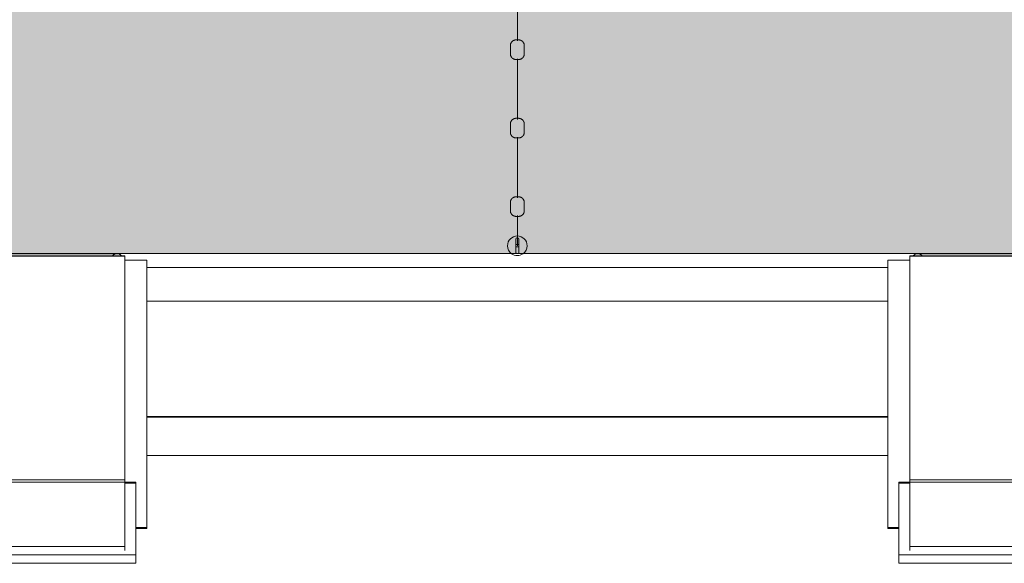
# Model space of a CAD drawing. Header units: millimetres. Extents: x 2016 to 102618, y -16590 to 68005.
# Tile 298 of 654: x 72732 to 75241, y 35510 to 36896. Entities that reach past the tile are written whole.
import ezdxf

# ---------------------------------------------------------------- set-up
doc = ezdxf.new("R2010")
doc.units = ezdxf.units.MM
for name, color, linetype, lineweight in [('A-DETL', 90, 'Continuous', 18), ('A-FLOR', 192, 'Continuous', 13), ('A-WALL', 113, 'Continuous', 13), ('Q-SPCQ', 91, 'Continuous', 13)]:
    doc.layers.add(name, color=color, linetype=linetype, lineweight=lineweight)
doc.layers.add('Water', color=131, linetype='Continuous')

# ---------------------------------------------------------------- blocks, each defined once
blk = doc.blocks.new('43_VCS_SE_goot_rooster_schuin - 28_VCS_RVS wand-gootrooster 25000mm-4108942-00 Begane grond')
at = {"layer": 'Q-SPCQ'}
for p, q in [((-4055.5, 148.8), (-5944.5, 148.8)), ((-5944.5, -145.8), (-4055.5, -145.8)), ((-4055.5, -147.1), (-5944.5, -147.1))]:
    blk.add_line(p, q, dxfattribs=at)
blk = doc.blocks.new('72_VCS_SE_startblok - startblok-V271-00 Begane grond')
at = {"layer": 'Q-SPCQ'}
for p, q in [((698.4, 305.5), (16.3, 305.5)), ((16.3, 305.5), (16.3, 250)), ((698.4, 305.5), (698.4, 277.5)), ((701.1, 305.5), (698.4, 305.5)), ((701.1, 277.5), (701.1, 305.5)), ((582.3, 277.5), (582.3, -277.5)), ((582.3, 277.5), (584.8, 277.5)), ((584.8, 277.5), (767.8, 277.5)), ((584.8, 277.5), (584.8, 250)), ((767.8, 277.5), (789.5, 277.5)), ((767.8, 277.5), (767.8, -277.5)), ((789.5, 277.5), (789.5, -277.5)), ((5.3, 250), (5.3, -250)), ((5.3, 250), (6.1, 250)), ((6.1, 250), (577, 250)), ((6.1, -250), (6.1, 250)), ((577, 250), (577, -250)), ((577, 250), (580, 250)), ((580, 250), (746.5, 250)), ((746.5, 250), (756.9, 250)), ((746.5, 250), (746.5, -250)), ((0.3, 173.3), (0.3, -173.3)), ((6.1, -250), (5.3, -250)), ((577, -250), (6.1, -250)), ((16.3, -250), (16.3, -305.5)), ((580, -250), (577, -250)), ((746.5, -250), (580, -250)), ((584.8, -250), (584.8, -277.5)), ((756.9, -250), (746.5, -250)), ((584.8, -277.5), (582.3, -277.5)), ((767.8, -277.5), (584.8, -277.5)), ((698.4, -277.5), (698.4, -305.5)), ((701.1, -305.5), (701.1, -277.5)), ((789.5, -277.5), (767.8, -277.5)), ((698.4, -305.5), (16.3, -305.5)), ((701.1, -305.5), (698.4, -305.5))]:
    blk.add_line(p, q, dxfattribs=at)
at = {"layer": 'Q-SPCQ', "flags": 128}
for points in [[(0.3, 173.3), (0.3, 175.6), (0.3, 177.8), (0.3, 180.1), (0.3, 182.3), (0.3, 184.6), (0.3, 186.8), (0.3, 189), (0.3, 191.1), (0.3, 193.3), (0.3, 195.4), (0.3, 197.5), (0.3, 199.5), (0.3, 201.5), (0.3, 203.4), (0.3, 205.3), (0.3, 207.2), (0.3, 209), (0.3, 210.7), (0.3, 212.4), (0.3, 214), (0.3, 215.5), (0.3, 217), (0.3, 218.4), (0.3, 219.8), (0.3, 221), (0.3, 222.2), (0.3, 223.3), (0.3, 224.3), (0.3, 225.3), (0.3, 226.2), (0.3, 226.9), (0.3, 227.6), (0.3, 228.2)], [(0.3, -228), (0.3, -227.4), (0.3, -226.7), (0.3, -225.9), (0.3, -225), (0.3, -224), (0.3, -222.9), (0.3, -221.8), (0.3, -220.6), (0.3, -219.3), (0.3, -217.9), (0.3, -216.5), (0.3, -215), (0.3, -213.4), (0.3, -211.8), (0.3, -210.1), (0.3, -208.3), (0.3, -206.5), (0.3, -204.6), (0.3, -202.7), (0.3, -200.8), (0.3, -198.7), (0.3, -196.7), (0.3, -194.6), (0.3, -192.5), (0.3, -190.3), (0.3, -188.2), (0.3, -186), (0.3, -183.8), (0.3, -181.5), (0.3, -179.3), (0.3, -177), (0.3, -174.7), (0.3, -173.3)]]:
    blk.add_lwpolyline(points, dxfattribs=at)
at = {"layer": 'Q-SPCQ'}
for centre, start_param, end_param in [((15.3, 230), 2.879793, 3.342914), ((15.3, 230), 2.503738, 2.732409), ((15.3, 230), 2.230939, 2.356194), ((15.3, 230), 3.547264, 4.052246), ((15.3, -230), 2.500242, 2.735911), ((15.3, -230), 2.230939, 2.356194), ((15.3, -230), 2.879793, 3.403392), ((15.3, -230), 3.55076, 3.856412), ((15.3, -230), 3.926991, 4.052246)]:
    blk.add_ellipse(centre, major_axis=(15, 0), ratio=0.999679, start_param=start_param, end_param=end_param, dxfattribs=at)
for points, knots in [([(6, 241.8), (5.2, 241.2), (3.2, 239.2), (0.9, 235.2), (0.3, 231.7), (0.3, 230)], [-0.2881294, -0.2881294, -0.2881294, -0.2881294, -0.2222222, -0.1111111, 0, 0, 0, 0]), ([(0.3, 230), (0.3, 228.3), (0.9, 224.8), (3.2, 220.8), (5.2, 218.8), (6, 218.2)], [-1, -1, -1, -1, -0.8888889, -0.7777778, -0.7119288, -0.7119288, -0.7119288, -0.7119288]), ([(6, -218.2), (5.2, -218.8), (3.2, -220.8), (0.9, -224.8), (0.3, -228.3), (0.3, -230)], [-0.2881294, -0.2881294, -0.2881294, -0.2881294, -0.2222222, -0.1111111, 0, 0, 0, 0]), ([(0.3, -230), (0.3, -231.7), (0.9, -235.2), (3.2, -239.2), (5.2, -241.2), (6, -241.8)], [-1, -1, -1, -1, -0.8888889, -0.7777778, -0.7119288, -0.7119288, -0.7119288, -0.7119288])]:
    blk.add_open_spline(points, degree=3, knots=knots, dxfattribs=at)
blk = doc.blocks.new('72_VCS_SE_startblok - startblok-V272-00 Begane grond')
at = {"layer": 'Q-SPCQ'}
for p, q in [((698.4, 305.5), (16.3, 305.5)), ((16.3, 305.5), (16.3, 250)), ((698.4, 305.5), (698.4, 277.5)), ((701.1, 305.5), (698.4, 305.5)), ((701.1, 277.5), (701.1, 305.5)), ((582.3, 277.5), (582.3, -277.5)), ((582.3, 277.5), (584.8, 277.5)), ((584.8, 277.5), (767.8, 277.5)), ((584.8, 277.5), (584.8, 250)), ((767.8, 277.5), (789.5, 277.5)), ((767.8, 277.5), (767.8, -277.5)), ((789.5, 277.5), (789.5, -277.5)), ((5.3, 250), (5.3, -250)), ((5.3, 250), (6.1, 250)), ((6.1, 250), (577, 250)), ((6.1, -250), (6.1, 250)), ((577, 250), (577, -250)), ((577, 250), (580, 250)), ((580, 250), (746.5, 250)), ((746.5, 250), (756.9, 250)), ((746.5, 250), (746.5, -250)), ((0.3, 173.3), (0.3, -173.3)), ((6.1, -250), (5.3, -250)), ((577, -250), (6.1, -250)), ((16.3, -250), (16.3, -305.5)), ((580, -250), (577, -250)), ((746.5, -250), (580, -250)), ((584.8, -250), (584.8, -277.5)), ((756.9, -250), (746.5, -250)), ((584.8, -277.5), (582.3, -277.5)), ((767.8, -277.5), (584.8, -277.5)), ((698.4, -277.5), (698.4, -305.5)), ((701.1, -305.5), (701.1, -277.5)), ((789.5, -277.5), (767.8, -277.5)), ((698.4, -305.5), (16.3, -305.5)), ((701.1, -305.5), (698.4, -305.5))]:
    blk.add_line(p, q, dxfattribs=at)
at = {"layer": 'Q-SPCQ', "flags": 128}
for points in [[(0.3, 173.3), (0.3, 175.6), (0.3, 177.8), (0.3, 180.1), (0.3, 182.3), (0.3, 184.6), (0.3, 186.8), (0.3, 189), (0.3, 191.1), (0.3, 193.3), (0.3, 195.4), (0.3, 197.5), (0.3, 199.5), (0.3, 201.5), (0.3, 203.4), (0.3, 205.3), (0.3, 207.2), (0.3, 209), (0.3, 210.7), (0.3, 212.4), (0.3, 214), (0.3, 215.5), (0.3, 217), (0.3, 218.4), (0.3, 219.8), (0.3, 221), (0.3, 222.2), (0.3, 223.3), (0.3, 224.3), (0.3, 225.3), (0.3, 226.2), (0.3, 226.9), (0.3, 227.6), (0.3, 228.2)], [(0.3, -228), (0.3, -227.4), (0.3, -226.7), (0.3, -225.9), (0.3, -225), (0.3, -224), (0.3, -222.9), (0.3, -221.8), (0.3, -220.6), (0.3, -219.3), (0.3, -217.9), (0.3, -216.5), (0.3, -215), (0.3, -213.4), (0.3, -211.8), (0.3, -210.1), (0.3, -208.3), (0.3, -206.5), (0.3, -204.6), (0.3, -202.7), (0.3, -200.8), (0.3, -198.7), (0.3, -196.7), (0.3, -194.6), (0.3, -192.5), (0.3, -190.3), (0.3, -188.2), (0.3, -186), (0.3, -183.8), (0.3, -181.5), (0.3, -179.3), (0.3, -177), (0.3, -174.7), (0.3, -173.3)]]:
    blk.add_lwpolyline(points, dxfattribs=at)
at = {"layer": 'Q-SPCQ'}
for centre, start_param, end_param in [((15.3, 230), 2.879793, 3.403392), ((15.3, 230), 2.503738, 2.732409), ((15.3, 230), 2.230939, 2.356194), ((15.3, 230), 3.547264, 4.052246), ((15.3, -230), 2.500242, 2.735911), ((15.3, -230), 2.230939, 2.356194), ((15.3, -230), 2.879793, 3.403392), ((15.3, -230), 3.55076, 3.856412), ((15.3, -230), 3.926991, 4.052246)]:
    blk.add_ellipse(centre, major_axis=(15, 0), ratio=0.999679, start_param=start_param, end_param=end_param, dxfattribs=at)
for points, knots in [([(6, 241.8), (5.2, 241.2), (3.2, 239.2), (0.9, 235.2), (0.3, 231.7), (0.3, 230)], [-0.2881294, -0.2881294, -0.2881294, -0.2881294, -0.2222222, -0.1111111, 0, 0, 0, 0]), ([(0.3, 230), (0.3, 228.3), (0.9, 224.8), (3.2, 220.8), (5.2, 218.8), (6, 218.2)], [-1, -1, -1, -1, -0.8888889, -0.7777778, -0.7119288, -0.7119288, -0.7119288, -0.7119288]), ([(6, -218.2), (5.2, -218.8), (3.2, -220.8), (0.9, -224.8), (0.3, -228.3), (0.3, -230)], [-0.2881294, -0.2881294, -0.2881294, -0.2881294, -0.2222222, -0.1111111, 0, 0, 0, 0]), ([(0.3, -230), (0.3, -231.7), (0.9, -235.2), (3.2, -239.2), (5.2, -241.2), (6, -241.8)], [-1, -1, -1, -1, -0.8888889, -0.7777778, -0.7119288, -0.7119288, -0.7119288, -0.7119288])]:
    blk.add_open_spline(points, degree=3, knots=knots, dxfattribs=at)
blk = doc.blocks.new('89_VCS_SE_drijflijn - drijflijn-634455-00 Begane grond')
at = {"layer": 'Q-SPCQ'}
for p, q in [((11179.9, 0), (11334.6, 0)), ((11367.2, 17.8), (11346.7, 17.8)), ((11379.9, 0), (11534.6, 0)), ((11567.2, 17.8), (11546.7, 17.8)), ((11579.9, 0), (11734.6, 0)), ((11767.2, 17.8), (11746.7, 17.8)), ((11779.9, 0), (11856.9, 0)), ((11836.9, -1.2), (11836.9, 1.1)), ((11839.9, 4.1), (11873.9, 4.1)), ((11853.9, 4.1), (11853.9, -4.2)), ((11859.9, -4.2), (11859.9, 4.1)), ((11876.9, 1.1), (11876.9, -1.2)), ((11346.7, -17.8), (11367.2, -17.8)), ((11546.7, -17.8), (11567.2, -17.8)), ((11746.7, -17.8), (11767.2, -17.8)), ((11873.9, -4.2), (11839.9, -4.2))]:
    blk.add_line(p, q, dxfattribs=at)
at = {"layer": 'Q-SPCQ', "flags": 128}
for points in [[(11331.9, 3), (11331.9, 3.6), (11331.9, 4.2), (11332, 4.8), (11332.1, 5.4), (11332.2, 5.9), (11332.3, 6.5), (11332.5, 7.1), (11332.6, 7.7), (11332.8, 8.2), (11333, 8.8), (11333.3, 9.3), (11333.6, 9.9), (11333.8, 10.4), (11334.1, 10.9), (11334.5, 11.4), (11334.8, 11.9), (11335.2, 12.3), (11335.6, 12.8), (11336, 13.2), (11336.4, 13.6), (11336.8, 14.1), (11337.3, 14.4), (11337.7, 14.8), (11338.2, 15.2), (11338.7, 15.5), (11339.2, 15.8), (11339.7, 16.1), (11340.3, 16.4), (11340.8, 16.6), (11341.3, 16.8), (11341.9, 17), (11342.5, 17.2), (11343, 17.4), (11343.6, 17.5), (11344.2, 17.6), (11344.8, 17.7), (11345.4, 17.8), (11346, 17.8), (11346.6, 17.8), (11346.7, 17.8)], [(11331.9, -3), (11331.9, -3), (11331.9, -3), (11331.9, -3), (11331.9, -3), (11331.9, -2.9), (11331.9, -2.9), (11331.9, -2.9), (11331.9, -2.8), (11331.9, -2.8), (11331.9, -2.8), (11331.9, -2.7), (11331.9, -2.7), (11331.9, -2.6), (11331.9, -2.5), (11331.9, -2.5), (11331.9, -2.4), (11331.9, -2.3), (11331.9, -2.3), (11331.9, -2.2), (11331.9, -2.1), (11331.9, -2), (11331.9, -1.9), (11331.9, -1.8), (11331.9, -1.7), (11331.9, -1.6), (11331.9, -1.5), (11331.9, -1.4), (11331.9, -1.3), (11331.9, -1.2), (11331.9, -1.1), (11331.9, -1), (11331.9, -0.9), (11331.9, -0.7), (11331.9, -0.6), (11331.9, -0.5), (11331.9, -0.4), (11331.9, -0.3), (11331.9, -0.2), (11331.9, 0), (11331.9, 0.1), (11331.9, 0.2), (11331.9, 0.3), (11331.9, 0.4), (11331.9, 0.6), (11331.9, 0.7), (11331.9, 0.8), (11331.9, 0.9), (11331.9, 1), (11331.9, 1.1), (11331.9, 1.2), (11331.9, 1.4), (11331.9, 1.5), (11331.9, 1.6), (11331.9, 1.7), (11331.9, 1.8), (11331.9, 1.9), (11331.9, 2), (11331.9, 2), (11331.9, 2.1), (11331.9, 2.2), (11331.9, 2.3), (11331.9, 2.4), (11331.9, 2.4), (11331.9, 2.5), (11331.9, 2.6), (11331.9, 2.6), (11331.9, 2.7), (11331.9, 2.7), (11331.9, 2.8), (11331.9, 2.8), (11331.9, 2.9), (11331.9, 2.9), (11331.9, 2.9), (11331.9, 3), (11331.9, 3), (11331.9, 3), (11331.9, 3), (11331.9, 3)], [(11331.9, 3), (11331.9, 3), (11331.9, 3), (11331.9, 3), (11331.9, 3), (11331.9, 2.9), (11331.9, 2.9), (11331.9, 2.9), (11331.9, 2.8), (11331.9, 2.8), (11331.9, 2.8), (11331.9, 2.7), (11331.9, 2.7), (11331.9, 2.6), (11331.9, 2.5), (11331.9, 2.5), (11331.9, 2.4), (11331.9, 2.3), (11331.9, 2.3), (11331.9, 2.2), (11331.9, 2.1), (11331.9, 2), (11331.9, 1.9), (11331.9, 1.8), (11331.9, 1.7), (11331.9, 1.6), (11331.9, 1.5), (11331.9, 1.4), (11331.9, 1.3), (11331.9, 1.2), (11331.9, 1.1), (11331.9, 1), (11331.9, 0.9), (11331.9, 0.7), (11331.9, 0.6), (11331.9, 0.5), (11331.9, 0.4), (11331.9, 0.3), (11331.9, 0.2), (11331.9, 0), (11331.9, -0.1), (11331.9, -0.2), (11331.9, -0.3), (11331.9, -0.4), (11331.9, -0.6), (11331.9, -0.7), (11331.9, -0.8), (11331.9, -0.9), (11331.9, -1), (11331.9, -1.1), (11331.9, -1.2), (11331.9, -1.4), (11331.9, -1.5), (11331.9, -1.6), (11331.9, -1.7), (11331.9, -1.8), (11331.9, -1.9), (11331.9, -2), (11331.9, -2), (11331.9, -2.1), (11331.9, -2.2), (11331.9, -2.3), (11331.9, -2.4), (11331.9, -2.4), (11331.9, -2.5), (11331.9, -2.6), (11331.9, -2.6), (11331.9, -2.7), (11331.9, -2.7), (11331.9, -2.8), (11331.9, -2.8), (11331.9, -2.9), (11331.9, -2.9), (11331.9, -2.9), (11331.9, -3), (11331.9, -3), (11331.9, -3), (11331.9, -3), (11331.9, -3)], [(11367.2, 17.8), (11367.8, 17.8), (11368.4, 17.8), (11368.9, 17.7), (11369.5, 17.7), (11370.1, 17.5), (11370.7, 17.4), (11371.2, 17.3), (11371.8, 17.1), (11372.4, 16.9), (11372.9, 16.7), (11373.4, 16.4), (11374, 16.2), (11374.5, 15.9), (11375, 15.6), (11375.5, 15.3), (11376, 14.9), (11376.4, 14.6), (11376.9, 14.2), (11377.3, 13.8), (11377.7, 13.4), (11378.1, 13), (11378.5, 12.5), (11378.9, 12.1), (11379.2, 11.6), (11379.5, 11.1), (11379.9, 10.6), (11380.1, 10.1), (11380.4, 9.6), (11380.7, 9), (11380.9, 8.5), (11381.1, 7.9), (11381.3, 7.4), (11381.4, 6.8), (11381.5, 6.2), (11381.7, 5.7), (11381.7, 5.1), (11381.8, 4.5), (11381.9, 3.9), (11381.9, 3.3), (11381.9, 3.2)], [(11381.9, 3.2), (11381.9, 3.2), (11381.9, 3.1), (11381.9, 3.1), (11381.9, 3.1), (11381.9, 3.1), (11381.9, 3.1), (11381.9, 3), (11381.9, 3), (11381.9, 3), (11381.9, 2.9), (11381.9, 2.9), (11381.9, 2.8), (11381.9, 2.7), (11381.9, 2.7), (11381.9, 2.6), (11381.9, 2.5), (11381.9, 2.5), (11381.9, 2.4), (11381.9, 2.3), (11381.9, 2.2), (11381.9, 2.1), (11381.9, 2), (11381.9, 1.9), (11381.9, 1.8), (11381.9, 1.7), (11381.9, 1.6), (11381.9, 1.5), (11381.9, 1.4), (11381.9, 1.3), (11381.9, 1.1), (11381.9, 1), (11381.9, 0.9), (11381.9, 0.8), (11381.9, 0.7), (11381.9, 0.5), (11381.9, 0.4), (11381.9, 0.3), (11381.9, 0.2), (11381.9, 0), (11381.9, -0.1), (11381.9, -0.2), (11381.9, -0.3), (11381.9, -0.5), (11381.9, -0.6), (11381.9, -0.7), (11381.9, -0.8), (11381.9, -1), (11381.9, -1.1), (11381.9, -1.2), (11381.9, -1.3), (11381.9, -1.4), (11381.9, -1.5), (11381.9, -1.6), (11381.9, -1.8), (11381.9, -1.9), (11381.9, -2), (11381.9, -2.1), (11381.9, -2.2), (11381.9, -2.2), (11381.9, -2.3), (11381.9, -2.4), (11381.9, -2.5), (11381.9, -2.6), (11381.9, -2.6), (11381.9, -2.7), (11381.9, -2.8), (11381.9, -2.8), (11381.9, -2.9), (11381.9, -2.9), (11381.9, -3), (11381.9, -3), (11381.9, -3.1), (11381.9, -3.1), (11381.9, -3.1), (11381.9, -3.1), (11381.9, -3.1), (11381.9, -3.2), (11381.9, -3.2)], [(11381.9, -3.2), (11381.9, -3.2), (11381.9, -3.1), (11381.9, -3.1), (11381.9, -3.1), (11381.9, -3.1), (11381.9, -3.1), (11381.9, -3), (11381.9, -3), (11381.9, -3), (11381.9, -2.9), (11381.9, -2.9), (11381.9, -2.8), (11381.9, -2.7), (11381.9, -2.7), (11381.9, -2.6), (11381.9, -2.5), (11381.9, -2.5), (11381.9, -2.4), (11381.9, -2.3), (11381.9, -2.2), (11381.9, -2.1), (11381.9, -2), (11381.9, -1.9), (11381.9, -1.8), (11381.9, -1.7), (11381.9, -1.6), (11381.9, -1.5), (11381.9, -1.4), (11381.9, -1.3), (11381.9, -1.1), (11381.9, -1), (11381.9, -0.9), (11381.9, -0.8), (11381.9, -0.7), (11381.9, -0.5), (11381.9, -0.4), (11381.9, -0.3), (11381.9, -0.2), (11381.9, 0), (11381.9, 0.1), (11381.9, 0.2), (11381.9, 0.3), (11381.9, 0.5), (11381.9, 0.6), (11381.9, 0.7), (11381.9, 0.8), (11381.9, 1), (11381.9, 1.1), (11381.9, 1.2), (11381.9, 1.3), (11381.9, 1.4), (11381.9, 1.5), (11381.9, 1.6), (11381.9, 1.8), (11381.9, 1.9), (11381.9, 2), (11381.9, 2.1), (11381.9, 2.2), (11381.9, 2.2), (11381.9, 2.3), (11381.9, 2.4), (11381.9, 2.5), (11381.9, 2.6), (11381.9, 2.6), (11381.9, 2.7), (11381.9, 2.8), (11381.9, 2.8), (11381.9, 2.9), (11381.9, 2.9), (11381.9, 3), (11381.9, 3), (11381.9, 3.1), (11381.9, 3.1), (11381.9, 3.1), (11381.9, 3.1), (11381.9, 3.1), (11381.9, 3.2), (11381.9, 3.2)], [(11531.9, 3), (11531.9, 3.6), (11531.9, 4.2), (11532, 4.8), (11532.1, 5.4), (11532.2, 5.9), (11532.3, 6.5), (11532.5, 7.1), (11532.6, 7.7), (11532.8, 8.2), (11533, 8.8), (11533.3, 9.3), (11533.6, 9.9), (11533.8, 10.4), (11534.1, 10.9), (11534.5, 11.4), (11534.8, 11.9), (11535.2, 12.3), (11535.6, 12.8), (11536, 13.2), (11536.4, 13.6), (11536.8, 14.1), (11537.3, 14.4), (11537.7, 14.8), (11538.2, 15.2), (11538.7, 15.5), (11539.2, 15.8), (11539.7, 16.1), (11540.3, 16.4), (11540.8, 16.6), (11541.3, 16.8), (11541.9, 17), (11542.5, 17.2), (11543, 17.4), (11543.6, 17.5), (11544.2, 17.6), (11544.8, 17.7), (11545.4, 17.8), (11546, 17.8), (11546.6, 17.8), (11546.7, 17.8)], [(11531.9, -3), (11531.9, -3), (11531.9, -3), (11531.9, -3), (11531.9, -3), (11531.9, -2.9), (11531.9, -2.9), (11531.9, -2.9), (11531.9, -2.8), (11531.9, -2.8), (11531.9, -2.8), (11531.9, -2.7), (11531.9, -2.7), (11531.9, -2.6), (11531.9, -2.5), (11531.9, -2.5), (11531.9, -2.4), (11531.9, -2.3), (11531.9, -2.3), (11531.9, -2.2), (11531.9, -2.1), (11531.9, -2), (11531.9, -1.9), (11531.9, -1.8), (11531.9, -1.7), (11531.9, -1.6), (11531.9, -1.5), (11531.9, -1.4), (11531.9, -1.3), (11531.9, -1.2), (11531.9, -1.1), (11531.9, -1), (11531.9, -0.9), (11531.9, -0.7), (11531.9, -0.6), (11531.9, -0.5), (11531.9, -0.4), (11531.9, -0.3), (11531.9, -0.2), (11531.9, 0), (11531.9, 0.1), (11531.9, 0.2), (11531.9, 0.3), (11531.9, 0.4), (11531.9, 0.6), (11531.9, 0.7), (11531.9, 0.8), (11531.9, 0.9), (11531.9, 1), (11531.9, 1.1), (11531.9, 1.2), (11531.9, 1.4), (11531.9, 1.5), (11531.9, 1.6), (11531.9, 1.7), (11531.9, 1.8), (11531.9, 1.9), (11531.9, 2), (11531.9, 2), (11531.9, 2.1), (11531.9, 2.2), (11531.9, 2.3), (11531.9, 2.4), (11531.9, 2.4), (11531.9, 2.5), (11531.9, 2.6), (11531.9, 2.6), (11531.9, 2.7), (11531.9, 2.7), (11531.9, 2.8), (11531.9, 2.8), (11531.9, 2.9), (11531.9, 2.9), (11531.9, 2.9), (11531.9, 3), (11531.9, 3), (11531.9, 3), (11531.9, 3), (11531.9, 3)], [(11531.9, 3), (11531.9, 3), (11531.9, 3), (11531.9, 3), (11531.9, 3), (11531.9, 2.9), (11531.9, 2.9), (11531.9, 2.9), (11531.9, 2.8), (11531.9, 2.8), (11531.9, 2.8), (11531.9, 2.7), (11531.9, 2.7), (11531.9, 2.6), (11531.9, 2.5), (11531.9, 2.5), (11531.9, 2.4), (11531.9, 2.3), (11531.9, 2.3), (11531.9, 2.2), (11531.9, 2.1), (11531.9, 2), (11531.9, 1.9), (11531.9, 1.8), (11531.9, 1.7), (11531.9, 1.6), (11531.9, 1.5), (11531.9, 1.4), (11531.9, 1.3), (11531.9, 1.2), (11531.9, 1.1), (11531.9, 1), (11531.9, 0.9), (11531.9, 0.7), (11531.9, 0.6), (11531.9, 0.5), (11531.9, 0.4), (11531.9, 0.3), (11531.9, 0.2), (11531.9, 0), (11531.9, -0.1), (11531.9, -0.2), (11531.9, -0.3), (11531.9, -0.4), (11531.9, -0.6), (11531.9, -0.7), (11531.9, -0.8), (11531.9, -0.9), (11531.9, -1), (11531.9, -1.1), (11531.9, -1.2), (11531.9, -1.4), (11531.9, -1.5), (11531.9, -1.6), (11531.9, -1.7), (11531.9, -1.8), (11531.9, -1.9), (11531.9, -2), (11531.9, -2), (11531.9, -2.1), (11531.9, -2.2), (11531.9, -2.3), (11531.9, -2.4), (11531.9, -2.4), (11531.9, -2.5), (11531.9, -2.6), (11531.9, -2.6), (11531.9, -2.7), (11531.9, -2.7), (11531.9, -2.8), (11531.9, -2.8), (11531.9, -2.9), (11531.9, -2.9), (11531.9, -2.9), (11531.9, -3), (11531.9, -3), (11531.9, -3), (11531.9, -3), (11531.9, -3)], [(11567.2, 17.8), (11567.8, 17.8), (11568.4, 17.8), (11568.9, 17.7), (11569.5, 17.7), (11570.1, 17.5), (11570.7, 17.4), (11571.2, 17.3), (11571.8, 17.1), (11572.4, 16.9), (11572.9, 16.7), (11573.4, 16.4), (11574, 16.2), (11574.5, 15.9), (11575, 15.6), (11575.5, 15.3), (11576, 14.9), (11576.4, 14.6), (11576.9, 14.2), (11577.3, 13.8), (11577.7, 13.4), (11578.1, 13), (11578.5, 12.5), (11578.9, 12.1), (11579.2, 11.6), (11579.5, 11.1), (11579.9, 10.6), (11580.1, 10.1), (11580.4, 9.6), (11580.7, 9), (11580.9, 8.5), (11581.1, 7.9), (11581.3, 7.4), (11581.4, 6.8), (11581.5, 6.2), (11581.7, 5.7), (11581.7, 5.1), (11581.8, 4.5), (11581.9, 3.9), (11581.9, 3.3), (11581.9, 3.2)], [(11581.9, 3.2), (11581.9, 3.2), (11581.9, 3.1), (11581.9, 3.1), (11581.9, 3.1), (11581.9, 3.1), (11581.9, 3.1), (11581.9, 3), (11581.9, 3), (11581.9, 3), (11581.9, 2.9), (11581.9, 2.9), (11581.9, 2.8), (11581.9, 2.7), (11581.9, 2.7), (11581.9, 2.6), (11581.9, 2.5), (11581.9, 2.5), (11581.9, 2.4), (11581.9, 2.3), (11581.9, 2.2), (11581.9, 2.1), (11581.9, 2), (11581.9, 1.9), (11581.9, 1.8), (11581.9, 1.7), (11581.9, 1.6), (11581.9, 1.5), (11581.9, 1.4), (11581.9, 1.3), (11581.9, 1.1), (11581.9, 1), (11581.9, 0.9), (11581.9, 0.8), (11581.9, 0.7), (11581.9, 0.5), (11581.9, 0.4), (11581.9, 0.3), (11581.9, 0.2), (11581.9, 0), (11581.9, -0.1), (11581.9, -0.2), (11581.9, -0.3), (11581.9, -0.5), (11581.9, -0.6), (11581.9, -0.7), (11581.9, -0.8), (11581.9, -1), (11581.9, -1.1), (11581.9, -1.2), (11581.9, -1.3), (11581.9, -1.4), (11581.9, -1.5), (11581.9, -1.6), (11581.9, -1.8), (11581.9, -1.9), (11581.9, -2), (11581.9, -2.1), (11581.9, -2.2), (11581.9, -2.2), (11581.9, -2.3), (11581.9, -2.4), (11581.9, -2.5), (11581.9, -2.6), (11581.9, -2.6), (11581.9, -2.7), (11581.9, -2.8), (11581.9, -2.8), (11581.9, -2.9), (11581.9, -2.9), (11581.9, -3), (11581.9, -3), (11581.9, -3.1), (11581.9, -3.1), (11581.9, -3.1), (11581.9, -3.1), (11581.9, -3.1), (11581.9, -3.2), (11581.9, -3.2)], [(11581.9, -3.2), (11581.9, -3.2), (11581.9, -3.1), (11581.9, -3.1), (11581.9, -3.1), (11581.9, -3.1), (11581.9, -3.1), (11581.9, -3), (11581.9, -3), (11581.9, -3), (11581.9, -2.9), (11581.9, -2.9), (11581.9, -2.8), (11581.9, -2.7), (11581.9, -2.7), (11581.9, -2.6), (11581.9, -2.5), (11581.9, -2.5), (11581.9, -2.4), (11581.9, -2.3), (11581.9, -2.2), (11581.9, -2.1), (11581.9, -2), (11581.9, -1.9), (11581.9, -1.8), (11581.9, -1.7), (11581.9, -1.6), (11581.9, -1.5), (11581.9, -1.4), (11581.9, -1.3), (11581.9, -1.1), (11581.9, -1), (11581.9, -0.9), (11581.9, -0.8), (11581.9, -0.7), (11581.9, -0.5), (11581.9, -0.4), (11581.9, -0.3), (11581.9, -0.2), (11581.9, 0), (11581.9, 0.1), (11581.9, 0.2), (11581.9, 0.3), (11581.9, 0.5), (11581.9, 0.6), (11581.9, 0.7), (11581.9, 0.8), (11581.9, 1), (11581.9, 1.1), (11581.9, 1.2), (11581.9, 1.3), (11581.9, 1.4), (11581.9, 1.5), (11581.9, 1.6), (11581.9, 1.8), (11581.9, 1.9), (11581.9, 2), (11581.9, 2.1), (11581.9, 2.2), (11581.9, 2.2), (11581.9, 2.3), (11581.9, 2.4), (11581.9, 2.5), (11581.9, 2.6), (11581.9, 2.6), (11581.9, 2.7), (11581.9, 2.8), (11581.9, 2.8), (11581.9, 2.9), (11581.9, 2.9), (11581.9, 3), (11581.9, 3), (11581.9, 3.1), (11581.9, 3.1), (11581.9, 3.1), (11581.9, 3.1), (11581.9, 3.1), (11581.9, 3.2), (11581.9, 3.2)], [(11731.9, 3), (11731.9, 3.6), (11731.9, 4.2), (11732, 4.8), (11732.1, 5.4), (11732.2, 5.9), (11732.3, 6.5), (11732.5, 7.1), (11732.6, 7.7), (11732.8, 8.2), (11733, 8.8), (11733.3, 9.3), (11733.6, 9.9), (11733.8, 10.4), (11734.1, 10.9), (11734.5, 11.4), (11734.8, 11.9), (11735.2, 12.3), (11735.6, 12.8), (11736, 13.2), (11736.4, 13.6), (11736.8, 14.1), (11737.3, 14.4), (11737.7, 14.8), (11738.2, 15.2), (11738.7, 15.5), (11739.2, 15.8), (11739.7, 16.1), (11740.3, 16.4), (11740.8, 16.6), (11741.3, 16.8), (11741.9, 17), (11742.5, 17.2), (11743, 17.4), (11743.6, 17.5), (11744.2, 17.6), (11744.8, 17.7), (11745.4, 17.8), (11746, 17.8), (11746.6, 17.8), (11746.7, 17.8)], [(11731.9, -3), (11731.9, -3), (11731.9, -3), (11731.9, -3), (11731.9, -3), (11731.9, -2.9), (11731.9, -2.9), (11731.9, -2.9), (11731.9, -2.8), (11731.9, -2.8), (11731.9, -2.8), (11731.9, -2.7), (11731.9, -2.7), (11731.9, -2.6), (11731.9, -2.5), (11731.9, -2.5), (11731.9, -2.4), (11731.9, -2.3), (11731.9, -2.3), (11731.9, -2.2), (11731.9, -2.1), (11731.9, -2), (11731.9, -1.9), (11731.9, -1.8), (11731.9, -1.7), (11731.9, -1.6), (11731.9, -1.5), (11731.9, -1.4), (11731.9, -1.3), (11731.9, -1.2), (11731.9, -1.1), (11731.9, -1), (11731.9, -0.9), (11731.9, -0.7), (11731.9, -0.6), (11731.9, -0.5), (11731.9, -0.4), (11731.9, -0.3), (11731.9, -0.2), (11731.9, 0), (11731.9, 0.1), (11731.9, 0.2), (11731.9, 0.3), (11731.9, 0.4), (11731.9, 0.6), (11731.9, 0.7), (11731.9, 0.8), (11731.9, 0.9), (11731.9, 1), (11731.9, 1.1), (11731.9, 1.2), (11731.9, 1.4), (11731.9, 1.5), (11731.9, 1.6), (11731.9, 1.7), (11731.9, 1.8), (11731.9, 1.9), (11731.9, 2), (11731.9, 2), (11731.9, 2.1), (11731.9, 2.2), (11731.9, 2.3), (11731.9, 2.4), (11731.9, 2.4), (11731.9, 2.5), (11731.9, 2.6), (11731.9, 2.6), (11731.9, 2.7), (11731.9, 2.7), (11731.9, 2.8), (11731.9, 2.8), (11731.9, 2.9), (11731.9, 2.9), (11731.9, 2.9), (11731.9, 3), (11731.9, 3), (11731.9, 3), (11731.9, 3), (11731.9, 3)], [(11731.9, 3), (11731.9, 3), (11731.9, 3), (11731.9, 3), (11731.9, 3), (11731.9, 2.9), (11731.9, 2.9), (11731.9, 2.9), (11731.9, 2.8), (11731.9, 2.8), (11731.9, 2.8), (11731.9, 2.7), (11731.9, 2.7), (11731.9, 2.6), (11731.9, 2.5), (11731.9, 2.5), (11731.9, 2.4), (11731.9, 2.3), (11731.9, 2.3), (11731.9, 2.2), (11731.9, 2.1), (11731.9, 2), (11731.9, 1.9), (11731.9, 1.8), (11731.9, 1.7), (11731.9, 1.6), (11731.9, 1.5), (11731.9, 1.4), (11731.9, 1.3), (11731.9, 1.2), (11731.9, 1.1), (11731.9, 1), (11731.9, 0.9), (11731.9, 0.7), (11731.9, 0.6), (11731.9, 0.5), (11731.9, 0.4), (11731.9, 0.3), (11731.9, 0.2), (11731.9, 0), (11731.9, -0.1), (11731.9, -0.2), (11731.9, -0.3), (11731.9, -0.4), (11731.9, -0.6), (11731.9, -0.7), (11731.9, -0.8), (11731.9, -0.9), (11731.9, -1), (11731.9, -1.1), (11731.9, -1.2), (11731.9, -1.4), (11731.9, -1.5), (11731.9, -1.6), (11731.9, -1.7), (11731.9, -1.8), (11731.9, -1.9), (11731.9, -2), (11731.9, -2), (11731.9, -2.1), (11731.9, -2.2), (11731.9, -2.3), (11731.9, -2.4), (11731.9, -2.4), (11731.9, -2.5), (11731.9, -2.6), (11731.9, -2.6), (11731.9, -2.7), (11731.9, -2.7), (11731.9, -2.8), (11731.9, -2.8), (11731.9, -2.9), (11731.9, -2.9), (11731.9, -2.9), (11731.9, -3), (11731.9, -3), (11731.9, -3), (11731.9, -3), (11731.9, -3)], [(11767.2, 17.8), (11767.8, 17.8), (11768.4, 17.8), (11768.9, 17.7), (11769.5, 17.7), (11770.1, 17.5), (11770.7, 17.4), (11771.2, 17.3), (11771.8, 17.1), (11772.4, 16.9), (11772.9, 16.7), (11773.4, 16.4), (11774, 16.2), (11774.5, 15.9), (11775, 15.6), (11775.5, 15.3), (11776, 14.9), (11776.4, 14.6), (11776.9, 14.2), (11777.3, 13.8), (11777.7, 13.4), (11778.1, 13), (11778.5, 12.5), (11778.9, 12.1), (11779.2, 11.6), (11779.5, 11.1), (11779.9, 10.6), (11780.1, 10.1), (11780.4, 9.6), (11780.7, 9), (11780.9, 8.5), (11781.1, 7.9), (11781.3, 7.4), (11781.4, 6.8), (11781.5, 6.2), (11781.7, 5.7), (11781.7, 5.1), (11781.8, 4.5), (11781.9, 3.9), (11781.9, 3.3), (11781.9, 3.2)], [(11781.9, 3.2), (11781.9, 3.2), (11781.9, 3.1), (11781.9, 3.1), (11781.9, 3.1), (11781.9, 3.1), (11781.9, 3.1), (11781.9, 3), (11781.9, 3), (11781.9, 3), (11781.9, 2.9), (11781.9, 2.9), (11781.9, 2.8), (11781.9, 2.7), (11781.9, 2.7), (11781.9, 2.6), (11781.9, 2.5), (11781.9, 2.5), (11781.9, 2.4), (11781.9, 2.3), (11781.9, 2.2), (11781.9, 2.1), (11781.9, 2), (11781.9, 1.9), (11781.9, 1.8), (11781.9, 1.7), (11781.9, 1.6), (11781.9, 1.5), (11781.9, 1.4), (11781.9, 1.3), (11781.9, 1.1), (11781.9, 1), (11781.9, 0.9), (11781.9, 0.8), (11781.9, 0.7), (11781.9, 0.5), (11781.9, 0.4), (11781.9, 0.3), (11781.9, 0.2), (11781.9, 0), (11781.9, -0.1), (11781.9, -0.2), (11781.9, -0.3), (11781.9, -0.5), (11781.9, -0.6), (11781.9, -0.7), (11781.9, -0.8), (11781.9, -1), (11781.9, -1.1), (11781.9, -1.2), (11781.9, -1.3), (11781.9, -1.4), (11781.9, -1.5), (11781.9, -1.6), (11781.9, -1.8), (11781.9, -1.9), (11781.9, -2), (11781.9, -2.1), (11781.9, -2.2), (11781.9, -2.2), (11781.9, -2.3), (11781.9, -2.4), (11781.9, -2.5), (11781.9, -2.6), (11781.9, -2.6), (11781.9, -2.7), (11781.9, -2.8), (11781.9, -2.8), (11781.9, -2.9), (11781.9, -2.9), (11781.9, -3), (11781.9, -3), (11781.9, -3.1), (11781.9, -3.1), (11781.9, -3.1), (11781.9, -3.1), (11781.9, -3.1), (11781.9, -3.2), (11781.9, -3.2)], [(11781.9, -3.2), (11781.9, -3.2), (11781.9, -3.1), (11781.9, -3.1), (11781.9, -3.1), (11781.9, -3.1), (11781.9, -3.1), (11781.9, -3), (11781.9, -3), (11781.9, -3), (11781.9, -2.9), (11781.9, -2.9), (11781.9, -2.8), (11781.9, -2.7), (11781.9, -2.7), (11781.9, -2.6), (11781.9, -2.5), (11781.9, -2.5), (11781.9, -2.4), (11781.9, -2.3), (11781.9, -2.2), (11781.9, -2.1), (11781.9, -2), (11781.9, -1.9), (11781.9, -1.8), (11781.9, -1.7), (11781.9, -1.6), (11781.9, -1.5), (11781.9, -1.4), (11781.9, -1.3), (11781.9, -1.1), (11781.9, -1), (11781.9, -0.9), (11781.9, -0.8), (11781.9, -0.7), (11781.9, -0.5), (11781.9, -0.4), (11781.9, -0.3), (11781.9, -0.2), (11781.9, 0), (11781.9, 0.1), (11781.9, 0.2), (11781.9, 0.3), (11781.9, 0.5), (11781.9, 0.6), (11781.9, 0.7), (11781.9, 0.8), (11781.9, 1), (11781.9, 1.1), (11781.9, 1.2), (11781.9, 1.3), (11781.9, 1.4), (11781.9, 1.5), (11781.9, 1.6), (11781.9, 1.8), (11781.9, 1.9), (11781.9, 2), (11781.9, 2.1), (11781.9, 2.2), (11781.9, 2.2), (11781.9, 2.3), (11781.9, 2.4), (11781.9, 2.5), (11781.9, 2.6), (11781.9, 2.6), (11781.9, 2.7), (11781.9, 2.8), (11781.9, 2.8), (11781.9, 2.9), (11781.9, 2.9), (11781.9, 3), (11781.9, 3), (11781.9, 3.1), (11781.9, 3.1), (11781.9, 3.1), (11781.9, 3.1), (11781.9, 3.1), (11781.9, 3.2), (11781.9, 3.2)], [(11346.7, -17.8), (11346.1, -17.8), (11345.5, -17.8), (11344.9, -17.7), (11344.4, -17.7), (11343.8, -17.5), (11343.2, -17.4), (11342.6, -17.3), (11342, -17.1), (11341.5, -16.9), (11340.9, -16.7), (11340.4, -16.4), (11339.9, -16.2), (11339.3, -15.9), (11338.8, -15.6), (11338.3, -15.2), (11337.9, -14.9), (11337.4, -14.5), (11336.9, -14.2), (11336.5, -13.8), (11336.1, -13.3), (11335.7, -12.9), (11335.3, -12.5), (11334.9, -12), (11334.6, -11.5), (11334.2, -11), (11333.9, -10.5), (11333.6, -10), (11333.4, -9.5), (11333.1, -8.9), (11332.9, -8.4), (11332.7, -7.8), (11332.5, -7.3), (11332.3, -6.7), (11332.2, -6.1), (11332.1, -5.5), (11332, -4.9), (11331.9, -4.3), (11331.9, -3.8), (11331.9, -3.2), (11331.9, -3)], [(11381.9, -3.2), (11381.9, -3.7), (11381.8, -4.3), (11381.8, -4.9), (11381.7, -5.5), (11381.6, -6.1), (11381.5, -6.6), (11381.3, -7.2), (11381.1, -7.8), (11380.9, -8.3), (11380.7, -8.9), (11380.5, -9.4), (11380.2, -9.9), (11379.9, -10.5), (11379.6, -11), (11379.3, -11.4), (11379, -11.9), (11378.6, -12.4), (11378.2, -12.8), (11377.8, -13.3), (11377.4, -13.7), (11377, -14.1), (11376.5, -14.5), (11376.1, -14.8), (11375.6, -15.2), (11375.1, -15.5), (11374.6, -15.8), (11374.1, -16.1), (11373.6, -16.4), (11373.1, -16.6), (11372.5, -16.8), (11372, -17), (11371.4, -17.2), (11370.8, -17.4), (11370.3, -17.5), (11369.7, -17.6), (11369.1, -17.7), (11368.5, -17.8), (11367.9, -17.8), (11367.3, -17.8), (11367.2, -17.8)], [(11546.7, -17.8), (11546.1, -17.8), (11545.5, -17.8), (11544.9, -17.7), (11544.4, -17.7), (11543.8, -17.5), (11543.2, -17.4), (11542.6, -17.3), (11542, -17.1), (11541.5, -16.9), (11540.9, -16.7), (11540.4, -16.4), (11539.9, -16.2), (11539.3, -15.9), (11538.8, -15.6), (11538.3, -15.2), (11537.9, -14.9), (11537.4, -14.5), (11536.9, -14.2), (11536.5, -13.8), (11536.1, -13.3), (11535.7, -12.9), (11535.3, -12.5), (11534.9, -12), (11534.6, -11.5), (11534.2, -11), (11533.9, -10.5), (11533.6, -10), (11533.4, -9.5), (11533.1, -8.9), (11532.9, -8.4), (11532.7, -7.8), (11532.5, -7.3), (11532.3, -6.7), (11532.2, -6.1), (11532.1, -5.5), (11532, -4.9), (11531.9, -4.3), (11531.9, -3.8), (11531.9, -3.2), (11531.9, -3)], [(11581.9, -3.2), (11581.9, -3.7), (11581.8, -4.3), (11581.8, -4.9), (11581.7, -5.5), (11581.6, -6.1), (11581.5, -6.6), (11581.3, -7.2), (11581.1, -7.8), (11580.9, -8.3), (11580.7, -8.9), (11580.5, -9.4), (11580.2, -9.9), (11579.9, -10.5), (11579.6, -11), (11579.3, -11.4), (11579, -11.9), (11578.6, -12.4), (11578.2, -12.8), (11577.8, -13.3), (11577.4, -13.7), (11577, -14.1), (11576.5, -14.5), (11576.1, -14.8), (11575.6, -15.2), (11575.1, -15.5), (11574.6, -15.8), (11574.1, -16.1), (11573.6, -16.4), (11573.1, -16.6), (11572.5, -16.8), (11572, -17), (11571.4, -17.2), (11570.8, -17.4), (11570.3, -17.5), (11569.7, -17.6), (11569.1, -17.7), (11568.5, -17.8), (11567.9, -17.8), (11567.3, -17.8), (11567.2, -17.8)], [(11746.7, -17.8), (11746.1, -17.8), (11745.5, -17.8), (11744.9, -17.7), (11744.4, -17.7), (11743.8, -17.5), (11743.2, -17.4), (11742.6, -17.3), (11742, -17.1), (11741.5, -16.9), (11740.9, -16.7), (11740.4, -16.4), (11739.9, -16.2), (11739.3, -15.9), (11738.8, -15.6), (11738.3, -15.2), (11737.9, -14.9), (11737.4, -14.5), (11736.9, -14.2), (11736.5, -13.8), (11736.1, -13.3), (11735.7, -12.9), (11735.3, -12.5), (11734.9, -12), (11734.6, -11.5), (11734.2, -11), (11733.9, -10.5), (11733.6, -10), (11733.4, -9.5), (11733.1, -8.9), (11732.9, -8.4), (11732.7, -7.8), (11732.5, -7.3), (11732.3, -6.7), (11732.2, -6.1), (11732.1, -5.5), (11732, -4.9), (11731.9, -4.3), (11731.9, -3.8), (11731.9, -3.2), (11731.9, -3)], [(11781.9, -3.2), (11781.9, -3.7), (11781.8, -4.3), (11781.8, -4.9), (11781.7, -5.5), (11781.6, -6.1), (11781.5, -6.6), (11781.3, -7.2), (11781.1, -7.8), (11780.9, -8.3), (11780.7, -8.9), (11780.5, -9.4), (11780.2, -9.9), (11779.9, -10.5), (11779.6, -11), (11779.3, -11.4), (11779, -11.9), (11778.6, -12.4), (11778.2, -12.8), (11777.8, -13.3), (11777.4, -13.7), (11777, -14.1), (11776.5, -14.5), (11776.1, -14.8), (11775.6, -15.2), (11775.1, -15.5), (11774.6, -15.8), (11774.1, -16.1), (11773.6, -16.4), (11773.1, -16.6), (11772.5, -16.8), (11772, -17), (11771.4, -17.2), (11770.8, -17.4), (11770.3, -17.5), (11769.7, -17.6), (11769.1, -17.7), (11768.5, -17.8), (11767.9, -17.8), (11767.3, -17.8), (11767.2, -17.8)]]:
    blk.add_lwpolyline(points, dxfattribs=at)
at = {"layer": 'Q-SPCQ'}
for centre, radius, start, end in [((11856.9, 0), 25, 90, 270), ((11839.9, 1.1), 3, 90, 180), ((11839.9, 1.1), 3, 105, 180), ((11856.9, 0), 25, 36.232, 90), ((11873.9, 1.1), 3, 0, 90), ((11873.9, 1.1), 3, 0, 75), ((11856.9, 0), 25, 323.768, 34.503), ((11839.9, -1.2), 3, 180, 270), ((11839.9, -1.2), 3, 180, 255), ((11856.9, 0), 25, 270, 323.768), ((11873.9, -1.2), 3, 270, 0), ((11873.9, -1.2), 3, 285, 0)]:
    blk.add_arc(centre, radius, start, end, dxfattribs=at)
blk = doc.blocks.new('Walls 12 - Walls 1-3087048-00 Begane grond')
at = {"layer": 'A-WALL'}
blk.add_line((74944.5, 36265), (73055.5, 36265), dxfattribs=at)

msp = doc.modelspace()

# ---------------------------------------------------------------- hatches: boundary and pattern name
at = {"layer": 'Water', "transparency": 33554509}
msp.add_hatch(color=256, dxfattribs=at).paths.add_polyline_path([(89500, 36300), (89500, 61320), (68500, 61320), (68500, 36300), (89155, 36300)], flags=0)

# ---------------------------------------------------------------- linework, layer by layer
at = {"layer": 'A-DETL', "lineweight": 13}
msp.add_line((68500, 36300), (89500, 36300), dxfattribs=at)
at = {"layer": 'A-FLOR'}
msp.add_line((73055.5, 35785), (74944.5, 35785), dxfattribs=at)

# ---------------------------------------------------------------- block references
at = {"layer": 'A-WALL'}
msp.add_blockref('Walls 12 - Walls 1-3087048-00 Begane grond', (0, 0), dxfattribs=at)
at = {"layer": 'Q-SPCQ', "rotation": 269.9999999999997}
for name, p in [('89_VCS_SE_drijflijn - drijflijn-634455-00 Begane grond', (74000, 48176.9)), ('72_VCS_SE_startblok - startblok-V271-00 Begane grond', (72750, 36300)), ('72_VCS_SE_startblok - startblok-V272-00 Begane grond', (75250, 36300))]:
    msp.add_blockref(name, p, dxfattribs=at)
at = {"layer": 'Q-SPCQ'}
msp.add_blockref('43_VCS_SE_goot_rooster_schuin - 28_VCS_RVS wand-gootrooster 25000mm-4108942-00 Begane grond', (79000, 36030.2), dxfattribs=at)

doc.saveas('drawing.dxf')
